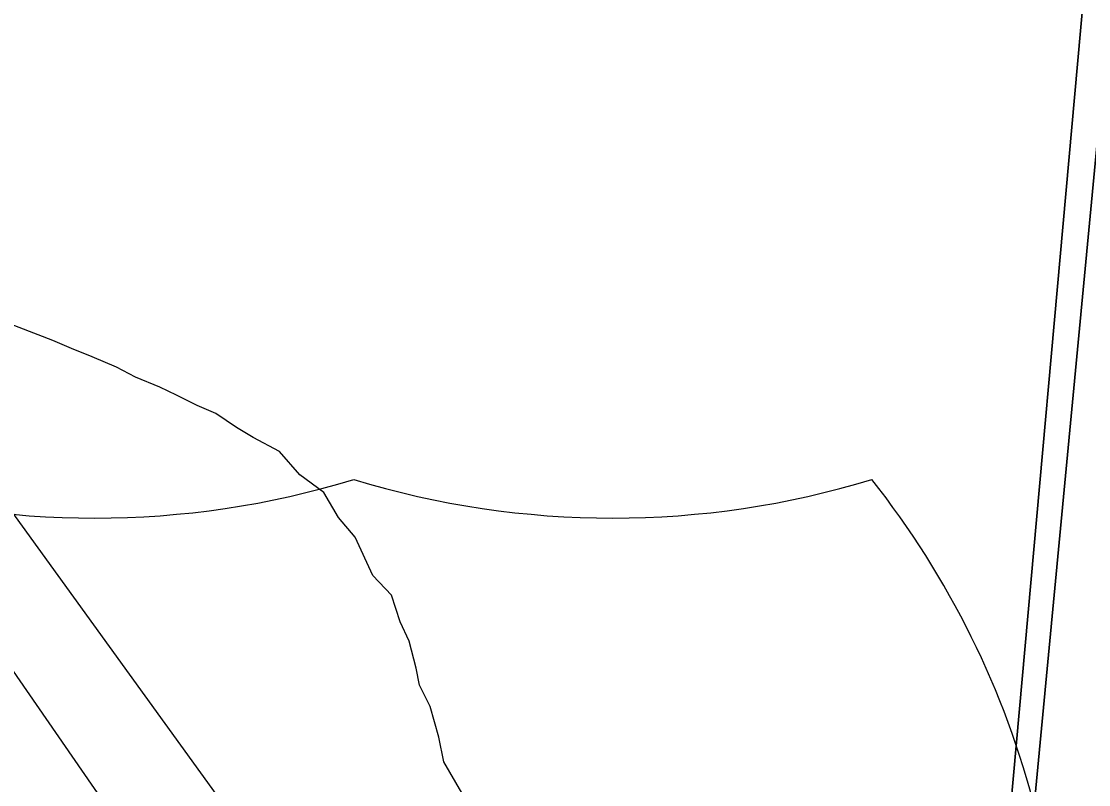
# Model space of a CAD drawing. Extents: x -8.2 to 38.5, y -0.1 to 21.9.
# Drawn here: x 3.6663 to 3.8802, y 18.5248 to 18.6778 of the extents above; entities that cross this region are included whole.
import ezdxf

# ---------------------------------------------------------------- set-up
doc = ezdxf.new("R2010")
doc.units = 0
for name, color, linetype in [('Default', 7, 'Continuous'), ('GM_X_Adjacent_County_Text', 7, 'Continuous'), ('GM_X_Airport_Location_Class_3', 7, 'Continuous'), ('GM_X_County_Subdivision_Text', 7, 'Continuous'), ('GM_X_Minor_River', 7, 'Continuous'), ('GM_X_State_Location', 7, 'Continuous')]:
    doc.layers.add(name, color=color, linetype=linetype)

msp = doc.modelspace()

# ---------------------------------------------------------------- linework, layer by layer
at = {"layer": 'Default'}
for points in [[(3.748620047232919, 17.389853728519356), (3.818424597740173, 18.051560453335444), (3.8435211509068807, 18.28947247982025), (3.8449446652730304, 18.302966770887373), (3.8471866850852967, 18.32785973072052), (3.885358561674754, 18.751682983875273), (3.9289103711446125, 19.23533259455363), (3.9435560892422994, 19.397932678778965), (3.996136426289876, 19.981728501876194), (4.0301750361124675, 20.35970793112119), (4.040396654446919, 20.46485794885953), (4.046678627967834, 20.553258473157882), (4.066543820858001, 20.763517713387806), (4.0666289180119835, 20.764463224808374), (2.163380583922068, 20.764463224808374), (2.163380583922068, 15.431713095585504)], [(8.963380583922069, 15.31357237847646), (8.963380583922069, 20.753462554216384), (8.884159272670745, 20.764463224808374), (4.0666289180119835, 20.764463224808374), (4.066543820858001, 20.763517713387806), (4.046678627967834, 20.553258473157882), (4.040396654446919, 20.46485794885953), (4.0301750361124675, 20.35970793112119), (3.996136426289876, 19.981728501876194), (3.9435560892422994, 19.397932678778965), (3.9289103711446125, 19.23533259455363), (3.885358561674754, 18.751682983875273), (3.8471866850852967, 18.32785973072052), (3.8449446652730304, 18.302966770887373), (3.8435211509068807, 18.28947247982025), (3.818424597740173, 18.051560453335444), (3.74862004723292, 17.38985372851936)]]:
    msp.add_lwpolyline(points, dxfattribs=at)
at = {"layer": 'GM_X_Adjacent_County_Text'}
for points in [[(3.9431379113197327, 19.299123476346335), (3.848328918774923, 18.300466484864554), (2.8373391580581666, 18.402366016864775), (2.9408079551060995, 19.382269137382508)], [(3.9431379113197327, 19.299123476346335), (4.945745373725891, 19.17922316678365), (4.839475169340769, 18.192577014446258), (3.848328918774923, 18.300466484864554)]]:
    msp.add_lwpolyline(points, close=True, dxfattribs=at)
at = {"layer": 'GM_X_Airport_Location_Class_3'}
msp.add_lwpolyline([(3.409399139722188, 18.91702526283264), (3.543944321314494, 18.72193873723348), (3.6114977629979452, 18.624557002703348), (3.8003395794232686, 18.35105356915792), (3.8437565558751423, 18.288948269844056), (3.8839038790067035, 18.231519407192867), (3.903862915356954, 18.205200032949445), (3.928427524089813, 18.178441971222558), (3.9492639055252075, 18.15957966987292), (3.97163570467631, 18.142252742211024), (3.999271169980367, 18.124267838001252), (4.037215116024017, 18.105186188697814), (4.065727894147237, 18.094000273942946), (4.089853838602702, 18.086543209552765), (4.123849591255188, 18.07908617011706), (4.152143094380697, 18.075576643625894), (4.183969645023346, 18.074470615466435), (4.188836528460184, 18.074730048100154)], dxfattribs=at)
at = {"layer": 'GM_X_County_Subdivision_Text'}
for centre, radius, start, end in [((3.6810516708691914, 18.75576916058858), 0.17755850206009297, 253.00907500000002, 286.990925), ((3.78482404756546, 18.75576916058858), 0.17755850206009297, 253.00907500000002, 286.990925), ((3.6974261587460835, 18.475838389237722), 0.1775585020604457, 14.193353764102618, 38.33103888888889)]:
    msp.add_arc(centre, radius, start, end, dxfattribs=at)
at = {"layer": 'GM_X_Minor_River'}
msp.add_lwpolyline([(3.754621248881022, 18.523158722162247), (3.750986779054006, 18.5293537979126), (3.749979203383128, 18.53433107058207), (3.7482443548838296, 18.540475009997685), (3.746077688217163, 18.544723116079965), (3.7454110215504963, 18.548168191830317), (3.744034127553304, 18.553537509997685), (3.742236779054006, 18.557395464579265), (3.7404810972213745, 18.562778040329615), (3.736784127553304, 18.56668902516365), (3.7331894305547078, 18.574404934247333), (3.729873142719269, 18.578304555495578), (3.7269659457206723, 18.58333864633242), (3.722121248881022, 18.586901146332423), (3.718064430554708, 18.591582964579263), (3.7128163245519, 18.594395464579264), (3.7094470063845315, 18.59639357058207), (3.705339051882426, 18.59917387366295), (3.701581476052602, 18.60080266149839), (3.697452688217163, 18.60282349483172), (3.694073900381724, 18.60444091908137), (3.689187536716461, 18.606480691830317), (3.685437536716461, 18.608488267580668), (3.6805492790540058, 18.610529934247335), (3.6764110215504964, 18.612168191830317), (3.6726515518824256, 18.613796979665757), (3.662113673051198, 18.617899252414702)], dxfattribs=at)
at = {"layer": 'GM_X_State_Location'}
for points in [[(3.409399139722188, 18.91702526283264), (3.543944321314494, 18.72193873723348), (3.6114977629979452, 18.624557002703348), (3.8003395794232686, 18.35105356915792), (3.8437565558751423, 18.288948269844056), (3.8839038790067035, 18.231519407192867), (3.903862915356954, 18.205200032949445), (3.928427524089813, 18.178441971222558), (3.9492639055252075, 18.15957966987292), (3.97163570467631, 18.142252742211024), (3.999271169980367, 18.124267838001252), (4.037215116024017, 18.105186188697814), (4.065727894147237, 18.094000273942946), (4.089853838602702, 18.086543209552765), (4.123849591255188, 18.07908617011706), (4.152143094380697, 18.075576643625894), (4.183969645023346, 18.074470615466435), (4.188836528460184, 18.074730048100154)], [(3.558299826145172, 18.730485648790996), (3.6267300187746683, 18.63156856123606), (3.809430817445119, 18.378901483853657), (3.8474219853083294, 18.327335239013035), (3.900671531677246, 18.255639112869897), (3.918218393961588, 18.23326730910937), (3.937299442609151, 18.211334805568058), (3.9570391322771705, 18.19137576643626), (3.9785335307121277, 18.173390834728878), (4.005291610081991, 18.154747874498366), (4.031610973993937, 18.14027184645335), (4.056395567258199, 18.128428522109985), (4.082495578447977, 18.118997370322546), (4.109034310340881, 18.111978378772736), (4.136450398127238, 18.105837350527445), (4.165401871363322, 18.10254723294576), (4.195451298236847, 18.10235708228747), (4.2180405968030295, 18.104301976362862), (4.2450179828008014, 18.108469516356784), (4.272434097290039, 18.114610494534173), (4.30223063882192, 18.123605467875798), (4.322847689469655, 18.132597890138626), (4.339556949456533, 18.14128714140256)]]:
    msp.add_lwpolyline(points, dxfattribs=at)

doc.saveas('drawing.dxf')
